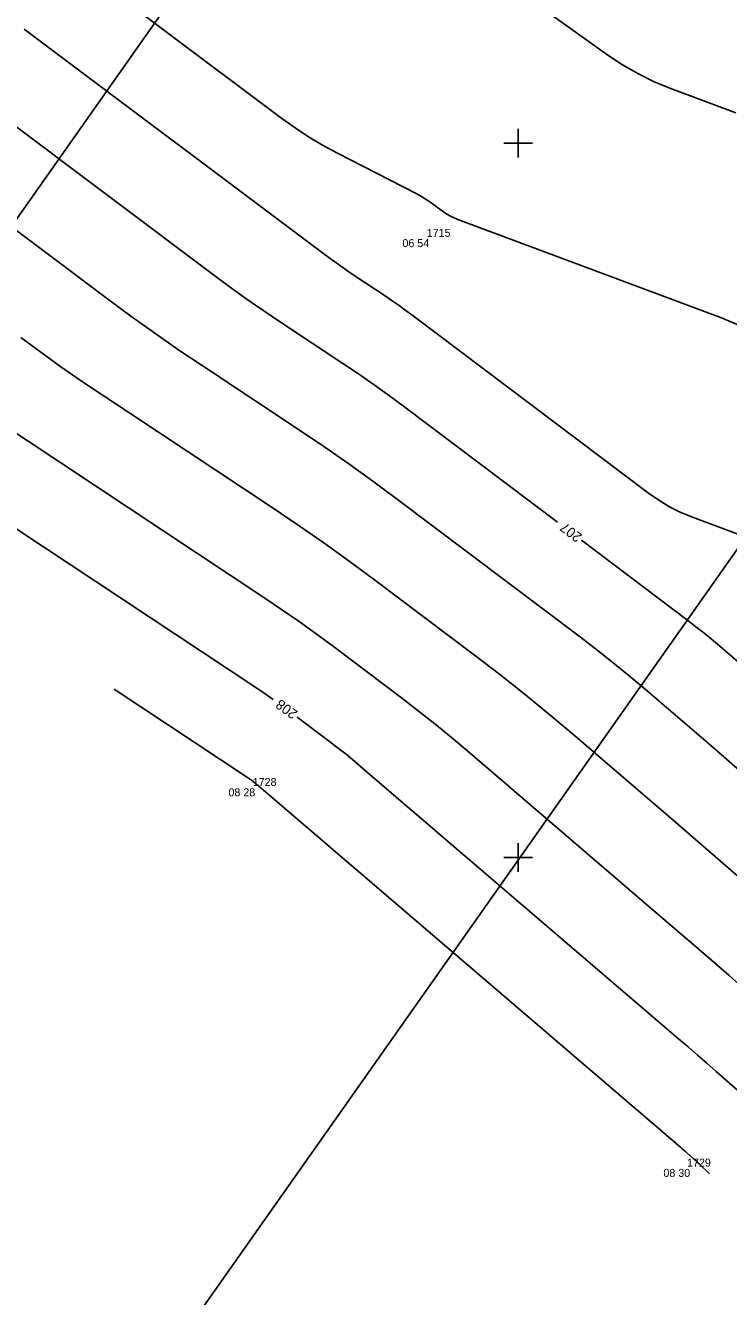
# Model space of a CAD drawing. Extents: x -711234 to -710007, y -1026313 to -1025448.
# Drawn here: x -710392.25 to -710367.64, y -1025740.37 to -1025695.88 of the extents above; entities that cross this region are included whole.
import ezdxf

# ---------------------------------------------------------------- set-up
doc = ezdxf.new("R2010")
doc.units = 0
for name, color, linetype in [('Ex_Contour Labels', 7, 'Continuous'), ('Ex_Major Contours', 7, 'Continuous'), ('Ex_Minor Contours', 7, 'Continuous'), ('Z_body', 7, 'Continuous'), ('Z_body_cisla', 7, 'Continuous'), ('Z_body_vysky_redukovane', 7, 'Continuous'), ('Z_hektometricka_sit', 7, 'Continuous'), ('Z_katastr_hranice', 7, 'Continuous')]:
    doc.layers.add(name, color=color, linetype=linetype)

# ---------------------------------------------------------------- blocks, each defined once
blk = doc.blocks.new('POINT_DISPLAY')
blk.add_line((0, 0), (0, 0))

msp = doc.modelspace()

# ---------------------------------------------------------------- linework, layer by layer
at = {"layer": 'Ex_Major Contours'}
for points in [[(-710393.062, -1025699.054), (-710385.518, -1025704.715), (-710384.984, -1025705.109), (-710384.445, -1025705.495), (-710383.9, -1025705.874), (-710383.35, -1025706.244), (-710381.137, -1025707.709), (-710380.586, -1025708.079), (-710380.042, -1025708.458), (-710379.503, -1025708.845), (-710378.97, -1025709.24), (-710373.622, -1025713.27)], [(-710383.58, -1025719.467), (-710383.86, -1025719.272), (-710384.186, -1025719.053), (-710397.193, -1025710.443)], [(-710372.783, -1025713.901), (-710369.011, -1025716.744), (-710368.777, -1025716.923), (-710368.547, -1025717.105), (-710368.319, -1025717.291), (-710368.094, -1025717.481), (-710367.201, -1025718.246), (-710366.978, -1025718.438), (-710366.756, -1025718.63), (-710366.534, -1025718.823), (-710366.313, -1025719.017), (-710358.235, -1025726.129), (-710356.821, -1025727.387), (-710355.421, -1025728.658), (-710354.033, -1025729.943), (-710352.658, -1025731.242), (-710343.194, -1025740.275)], [(-710363.283, -1025736.91), (-710365.467, -1025734.825), (-710365.785, -1025734.525), (-710366.105, -1025734.229), (-710366.428, -1025733.935), (-710366.754, -1025733.645), (-710368.065, -1025732.491), (-710368.393, -1025732.203), (-710368.722, -1025731.917), (-710369.052, -1025731.631), (-710369.383, -1025731.346), (-710380.419, -1025721.893), (-710380.72, -1025721.639), (-710381.024, -1025721.39), (-710381.333, -1025721.147), (-710381.645, -1025720.907), (-710382.733, -1025720.087)]]:
    msp.add_lwpolyline(points, dxfattribs=at)
at = {"layer": 'Ex_Minor Contours'}
for points in [[(-710391.509, -1025692.957), (-710383.272, -1025699.139), (-710382.81, -1025699.47), (-710382.336, -1025699.781), (-710381.849, -1025700.071), (-710381.349, -1025700.341), (-710378.568, -1025701.768), (-710378.442, -1025701.836), (-710378.318, -1025701.909), (-710378.197, -1025701.986), (-710378.078, -1025702.067), (-710377.61, -1025702.403), (-710377.491, -1025702.483), (-710377.368, -1025702.554), (-710377.239, -1025702.617), (-710377.107, -1025702.672), (-710367.882, -1025706.109), (-710367.118, -1025706.44)], [(-710367.38, -1025698.935), (-710369.697, -1025698.072), (-710370.266, -1025697.838), (-710370.817, -1025697.568), (-710371.348, -1025697.262), (-710371.86, -1025696.919), (-710375.942, -1025693.989)], [(-710392.286, -1025696.006), (-710381.66, -1025703.979), (-710381.417, -1025704.159), (-710381.17, -1025704.335), (-710380.922, -1025704.507), (-710380.67, -1025704.677), (-710379.66, -1025705.345), (-710379.409, -1025705.514), (-710379.16, -1025705.687), (-710378.914, -1025705.864), (-710378.671, -1025706.044), (-710370.442, -1025712.245), (-710370.078, -1025712.499), (-710369.7, -1025712.725), (-710369.305, -1025712.922), (-710368.896, -1025713.092), (-710366.774, -1025713.882)], [(-710367.249, -1025721.954), (-710367.798, -1025721.478), (-710368.349, -1025721.005), (-710370.556, -1025719.114), (-710371.112, -1025718.646), (-710371.674, -1025718.186), (-710372.244, -1025717.736), (-710372.82, -1025717.294), (-710379.269, -1025712.435), (-710380.092, -1025711.825), (-710380.923, -1025711.228), (-710381.763, -1025710.644), (-710382.613, -1025710.072), (-710386.029, -1025707.811), (-710386.878, -1025707.24), (-710387.719, -1025706.656), (-710388.551, -1025706.06), (-710389.375, -1025705.451), (-710393.838, -1025702.102)], [(-710392.411, -1025706.804), (-710391.71, -1025707.321), (-710391.002, -1025707.829), (-710390.287, -1025708.326), (-710389.564, -1025708.812), (-710383.607, -1025712.754), (-710382.699, -1025713.366), (-710381.799, -1025713.991), (-710380.91, -1025714.63), (-710380.03, -1025715.283), (-710376.529, -1025717.921), (-710375.659, -1025718.587), (-710374.8, -1025719.266), (-710373.952, -1025719.959), (-710373.114, -1025720.665), (-710369.498, -1025723.763), (-710368.619, -1025724.519), (-710367.742, -1025725.277), (-710366.869, -1025726.039)], [(-710393.378, -1025709.627), (-710383.897, -1025715.904), (-710383.279, -1025716.319), (-710382.668, -1025716.744), (-710382.064, -1025717.178), (-710381.466, -1025717.622), (-710379.087, -1025719.414), (-710378.496, -1025719.867), (-710377.912, -1025720.328), (-710377.336, -1025720.799), (-710376.767, -1025721.279), (-710369.444, -1025727.551), (-710368.837, -1025728.073), (-710368.232, -1025728.597), (-710367.629, -1025729.123), (-710367.027, -1025729.651), (-710364.624, -1025731.766), (-710364.026, -1025732.298), (-710363.434, -1025732.836), (-710362.847, -1025733.38), (-710362.265, -1025733.929), (-710358.261, -1025737.751)], [(-710368.306, -1025736.068), (-710368.67, -1025735.721), (-710368.722, -1025735.671), (-710368.776, -1025735.621), (-710368.83, -1025735.573), (-710368.884, -1025735.524), (-710369.102, -1025735.332), (-710369.157, -1025735.284), (-710369.212, -1025735.236), (-710369.267, -1025735.188), (-710369.322, -1025735.141), (-710384.072, -1025722.506), (-710384.104, -1025722.479), (-710384.137, -1025722.453), (-710384.17, -1025722.426), (-710384.203, -1025722.401), (-710384.338, -1025722.299), (-710384.372, -1025722.274), (-710384.406, -1025722.25), (-710384.44, -1025722.226), (-710384.475, -1025722.202), (-710389.139, -1025719.115)]]:
    msp.add_lwpolyline(points, dxfattribs=at)
at = {"layer": 'Z_hektometricka_sit'}
for p, q in [((-710375, -1025699.5), (-710375, -1025700.5)), ((-710375.5, -1025700), (-710374.5, -1025700)), ((-710375, -1025724.5), (-710375, -1025725.5)), ((-710375.5, -1025725), (-710374.5, -1025725))]:
    msp.add_line(p, q, dxfattribs=at)
at = {"layer": 'Z_katastr_hranice'}
for p, q in [((-710377.28, -1025680.99), (-710483.81, -1025832.09)), ((-710357.2, -1025699.83), (-710461.05, -1025847.21))]:
    msp.add_line(p, q, dxfattribs=at)

# ---------------------------------------------------------------- block references
at = {"layer": 'Z_body'}
for p in [(-710378.42, -1025703.36), (-710384.51, -1025722.58), (-710369.31, -1025735.9)]:
    msp.add_blockref('POINT_DISPLAY', p, dxfattribs=at)

# ---------------------------------------------------------------- texts
at = {"layer": 'Ex_Contour Labels'}
for s, rotation, p in [('207', 143.0024, (-710372.736, -1025713.718)), ('208', 143.7669, (-710382.689, -1025719.903))]:
    msp.add_text(s, height=0.35, rotation=rotation, dxfattribs=at).set_placement(p)
at = {"layer": 'Z_body_cisla'}
for s, p in [('1715', (-710378.2, -1025703.28)), ('1728', (-710384.29, -1025722.5)), ('1729', (-710369.09, -1025735.82))]:
    msp.add_text(s, height=0.28, dxfattribs=at).set_placement(p)
at = {"layer": 'Z_body_vysky_redukovane'}
for s, p in [('06 54', (-710379.05, -1025703.64)), ('08 28', (-710385.14, -1025722.86)), ('08 30', (-710369.917, -1025736.18))]:
    msp.add_text(s, height=0.28, dxfattribs=at).set_placement(p)

doc.saveas('drawing.dxf')
